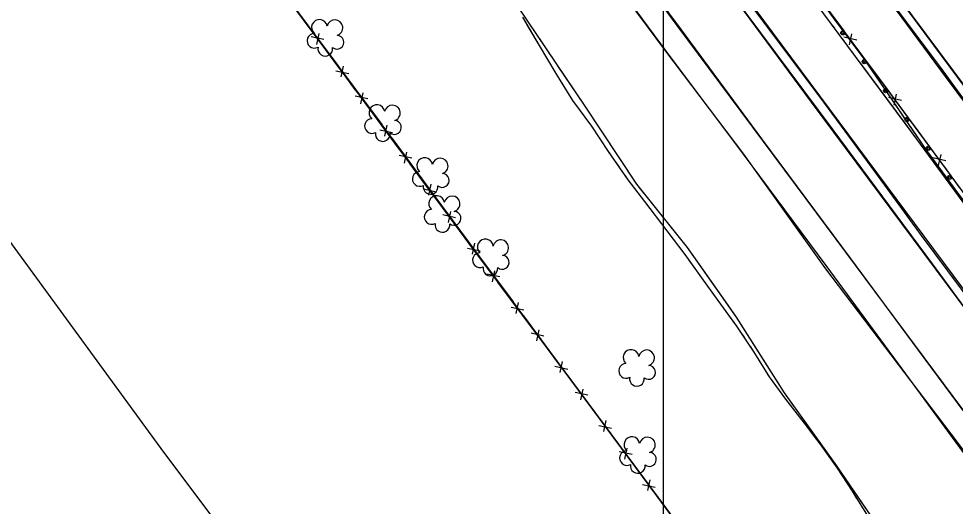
# Model space of a CAD drawing. Extents: x 353423 to 364002, y 127000 to 201942.
# Drawn here: x 360756.7 to 361110.1, y 130002.3 to 130186.3 of the extents above; entities that cross this region are included whole.
import ezdxf

# ---------------------------------------------------------------- set-up
doc = ezdxf.new("R2010")
doc.units = 0
for name, color, linetype in [('E_DTM_SlopeBottom', 7, 'Continuous'), ('E_DTM_SlopeTop', 7, 'Continuous'), ('E_FEN_Generic', 7, 'Continuous'), ('E_LAND_TreeLine', 7, 'Continuous'), ('E_MISCPROP', 7, 'Continuous'), ('E_RDWY_Gravel', 7, 'Continuous'), ('E_STRUCT_WingWall', 7, 'Continuous')]:
    doc.layers.add(name, color=color, linetype=linetype)

msp = doc.modelspace()

# ---------------------------------------------------------------- linework, layer by layer
at = {"layer": 'E_DTM_SlopeBottom'}
for p, q in [((360869.17, 130176.63), (360870.05, 130180.77)), ((361070.24, 130176.41), (361071.14, 130180.61)), ((360871.88, 130178.43), (360867.06, 130179.48)), ((361072.99, 130178.23), (361068.09, 130179.3)), ((360876.41, 130166.67), (360881.22, 130165.63)), ((360879.11, 130168.46), (360878.23, 130164.34)), ((360885.75, 130154.25), (360886.64, 130158.38)), ((360888.46, 130156.04), (360883.65, 130157.1)), ((361089.85, 130155.49), (361084.96, 130156.58)), ((361087.09, 130153.68), (361088, 130157.87)), ((360892.96, 130144.38), (360897.75, 130143.33)), ((360895.65, 130146.17), (360894.77, 130142.05)), ((360905.01, 130133.63), (360900.2, 130134.69)), ((360902.3, 130131.84), (360903.2, 130135.97)), ((361106.62, 130132.69), (361101.73, 130133.78)), ((361103.87, 130130.88), (361104.78, 130135.08)), ((360912.18, 130123.86), (360911.3, 130119.74)), ((360909.48, 130122.07), (360914.28, 130121.02)), ((360918.86, 130109.43), (360919.75, 130113.56)), ((360921.56, 130111.22), (360916.75, 130112.28)), ((360926.01, 130099.77), (360930.81, 130098.71)), ((360928.71, 130101.56), (360927.83, 130097.43)), ((360935.51, 130087.08), (360936.37, 130091.22)), ((360938.2, 130088.88), (360933.38, 130089.92)), ((360942.54, 130077.46), (360947.34, 130076.41)), ((360945.23, 130079.25), (360944.35, 130075.13)), ((360954.88, 130066.57), (360950.06, 130067.61)), ((360952.19, 130064.77), (360953.05, 130068.9)), ((360961.76, 130056.94), (360960.88, 130052.82)), ((360959.07, 130055.16), (360963.86, 130054.1)), ((360971.53, 130044.23), (360966.72, 130045.28)), ((360968.83, 130042.43), (360969.71, 130046.57)), ((360978.29, 130034.64), (360977.41, 130030.52)), ((360975.6, 130032.85), (360980.39, 130031.8)), ((360985.43, 130020.06), (360986.32, 130024.19)), ((360988.14, 130021.85), (360983.32, 130022.91)), ((360992.12, 130010.55), (360996.92, 130009.49)), ((360994.82, 130012.33), (360993.94, 130008.21))]:
    msp.add_line(p, q, dxfattribs=at)
for points in [[(361092.35, 129877.19), (361044.92, 129941.89), (360997.56, 130006.24), (360962.5, 130053.48), (360925.13, 130103.47), (360878.83, 130166.15), (360830.3, 130231.49), (360791.79, 130283.41), (360741.39, 130351.57), (360693.7, 130416.36), (360638.93, 130490.09), (360591.48, 130554.19), (360546.89, 130614.15), (360499.36, 130678.34), (360464.05, 130726.01), (360438.2, 130761.06), (360411.43, 130797.18), (360381.21, 130837.79)], [(360407.27, 130804.74), (360439.73, 130759.75), (360490.26, 130690.73), (360670.73, 130447.81), (360721.87, 130378.76), (360826.04, 130237.28), (360883.23, 130160.42), (360930.64, 130096.44), (361000.73, 130001.84), (361082.18, 129891.3), (361106.51, 129856.97), (361154.89, 129791.52), (361182.92, 129753.46), (361188.88, 129640.57), (361196.9, 129546.21), (361209.22, 129452.29), (361221.13, 129367.62), (361233.6, 129282.65)], [(361280.56, 129895.25), (361246.39, 129940.52), (361192.73, 130013.11), (361149.25, 130071.79), (361085.79, 130158.03), (361032.97, 130229.17), (360984.05, 130295.97), (360926.34, 130374.07), (360876.7, 130440.31), (360808.38, 130531.75)], [(360867.25, 130181.74), (360860.5, 130190.83)], [(361068.28, 130181.6), (361061.43, 130190.84)], [(360864.46, 130185.65), (360871.19, 130176.6)], [(360877.11, 130168.47), (360871.17, 130176.46)], [(360871.19, 130176.6), (360877.11, 130168.64)], [(361078.3, 130168.11), (361072.27, 130176.23)], [(360883.84, 130159.37), (360878.83, 130166.15), (360877.11, 130168.47)], [(361085.15, 130158.88), (361078.3, 130168.11)], [(360881.03, 130163.37), (360883.23, 130160.42), (360887.75, 130154.31)], [(360887.75, 130154.31), (360893.66, 130146.34)], [(360893.66, 130146.06), (360887.75, 130154.07)], [(361095.12, 130145.34), (361089.12, 130153.49)], [(360900.39, 130136.96), (360893.66, 130146.06)], [(361101.93, 130136.08), (361095.12, 130145.34)], [(360897.56, 130141.07), (360904.28, 130132.01)], [(360904.28, 130132.01), (360910.19, 130124.04)], [(360910.22, 130123.65), (360904.3, 130131.66)], [(361111.9, 130122.55), (361105.9, 130130.7)], [(360916.94, 130114.54), (360910.22, 130123.65)], [(360914.09, 130118.77), (360920.81, 130109.7)], [(360920.81, 130109.7), (360926.72, 130101.73)], [(360926.78, 130101.25), (360925.13, 130103.47), (360920.85, 130109.25)], [(360933.56, 130092.18), (360926.78, 130101.25)], [(360930.62, 130096.46), (360930.64, 130096.44), (360937.34, 130087.4)], [(360937.34, 130087.4), (360943.24, 130079.42)], [(360943.47, 130078.94), (360937.5, 130086.91)], [(360950.24, 130069.87), (360943.47, 130078.94)], [(360947.15, 130074.15), (360953.86, 130065.09)], [(360953.86, 130065.09), (360959.77, 130057.12)], [(360960.15, 130056.62), (360954.18, 130064.6)], [(360966.91, 130047.54), (360962.5, 130053.48), (360960.15, 130056.62)], [(360963.68, 130051.85), (360970.39, 130042.78)], [(360970.39, 130042.78), (360976.3, 130034.81)], [(360976.76, 130034.26), (360970.83, 130042.26)], [(360983.51, 130025.17), (360976.76, 130034.26)], [(360980.2, 130029.54), (360986.92, 130020.48)], [(360986.92, 130020.48), (360992.83, 130012.51)], [(360993.37, 130011.89), (360987.43, 130019.89)], [(361000.1, 130002.79), (360997.56, 130006.24), (360993.37, 130011.89)], [(360996.73, 130007.24), (361000.73, 130001.84), (361003.44, 129998.17)]]:
    msp.add_lwpolyline(points, dxfattribs=at)
at = {"layer": 'E_DTM_SlopeTop'}
for points in [[(361334.82, 129736.64), (361276.43, 129817.07), (361218.41, 129895.06), (361173.92, 129955.59), (361116.6, 130033.88), (361057.88, 130112.91), (361005.23, 130183.79), (360919.7, 130299.92), (360859.57, 130381.04), (360802.73, 130458.17), (360712.34, 130579.92), (360650.2, 130664.74), (360583.26, 130754.37), (360522.68, 130834.6), (360443.16, 130936.49), (360381.32, 131015.53), (360355.42, 131048.77)], [(360359.06, 131031.63), (360412.77, 130962.23), (360456.51, 130906.46), (360514.58, 130829.11), (360575.61, 130749.78), (360615.66, 130696.58), (360651.09, 130648.19), (360678.79, 130610.26), (360711.14, 130566.37), (360768.38, 130488.8), (360811.24, 130431.97), (360853.39, 130374.54), (360875.99, 130343.44), (360911.98, 130295.27), (360943.46, 130251.36), (360971.6, 130213.46), (361000.8, 130174.05), (361030.19, 130135.22), (361061.21, 130091.97), (361110.81, 130026.56), (361166.93, 129950.76), (361239.61, 129851.93), (361335.43, 129723.6)], [(360539.14, 130812.53), (360565.51, 130777.84), (360593.87, 130739.91), (360625.54, 130697.03), (360652.65, 130660.22), (360685.53, 130616.09), (360714.56, 130576.84), (360749.27, 130530.18), (360775.57, 130494.65), (360810.61, 130447.18), (360838.14, 130409.72), (360879.43, 130354.21), (360906.49, 130317.48), (360944.28, 130266.52), (360972.83, 130227.69), (361006.65, 130182.14), (361037.04, 130141.05), (361070.51, 130095.92), (361098.26, 130058.32), (361129.55, 130016.03), (361157.08, 129978.62), (361188.2, 129936.52), (361215.22, 129899.89), (361236.43, 129871.54)], [(360570.32, 130810.78), (360600.22, 130770.91), (360638.59, 130718.65), (360671.71, 130673.89), (360707.05, 130626.12), (360742.48, 130578.27), (360774.17, 130535.49), (360800.97, 130499.08), (360825.44, 130466.23), (360849.91, 130433.42), (360876.06, 130397.89), (360904.66, 130359.17), (360936.36, 130316.65), (360963.75, 130279.7), (360997.86, 130233.57), (361031.14, 130188.46), (361063.99, 130144.35), (361101.47, 130093.76), (361133.47, 130050.11), (361168.56, 130002.53), (361203.91, 129954.89), (361239.46, 129906.99), (361266.3, 129870.87)], [(360770.85, 130623.99), (360920.54, 130421.12), (360968.13, 130357.32), (361021.12, 130285.55), (361062.98, 130229.08), (361129.94, 130138.98), (361193.82, 130052.53), (361225.46, 130009.93), (361276.5, 129940.65), (361332.79, 129864.55)], [(360809.17, 130495.51), (360846.5, 130444.78), (360882.4, 130395.79), (360941.46, 130316.09), (360973.72, 130272.7), (361030.47, 130195.64), (361062.59, 130152.28), (361119.78, 130075.34), (361156.76, 130024.57), (361197.37, 129970), (361242.06, 129910.29), (361269.99, 129871.58), (361333.46, 129785.62)], [(361333.61, 129780.26), (361265.17, 129872.62), (361192.86, 129969.59), (361136.86, 130045.95), (361055.9, 130154.85), (360997.16, 130234.51), (360938.4, 130314.25), (360864.11, 130414.93), (360812.38, 130484.47)], [(361320.8, 129880.93), (361296.29, 129913.9), (361263.68, 129958.06), (361234.3, 129997.51), (361207.91, 130033.09), (361178.81, 130072.84), (361153.28, 130107.14), (361123.39, 130147.5), (361095.85, 130184.68), (361064.34, 130227.06), (361035.35, 130266.14), (361005.51, 130306.49), (360976.86, 130345.11), (360946.73, 130385.87), (360915.39, 130428.25), (360885.77, 130468.28)], [(360792.03, 130456.94), (360810.78, 130431.34), (360829.91, 130405.6), (360852.4, 130375.06), (360875.72, 130343.54), (360899.12, 130311.93), (360923, 130279.49), (360943.58, 130251.93), (360971.77, 130213.66), (361001.07, 130173.94), (361030.07, 130135.21), (361061.27, 130093.22), (361089.96, 130054.2), (361110.35, 130026.4), (361125.86, 130005.3), (361150.45, 129972.15), (361166.88, 129950.07), (361181.73, 129929.81), (361196.39, 129910.21), (361212.86, 129888.17), (361226.12, 129870.67)], [(361315.93, 129882.16), (361293.84, 129911.88), (361273.17, 129939.3), (361253.73, 129966), (361232.26, 129994.92), (361212.38, 130021.46), (361191.99, 130049.3), (361172.21, 130076.18), (361149.26, 130107.13), (361127.42, 130136.54), (361104.58, 130168), (361082.65, 130197.4), (361058.78, 130229.15), (361037.29, 130258.72), (361014.89, 130289.35), (360990.9, 130321.1), (360964.02, 130357.74), (360938.89, 130391.55), (360917.5, 130420.34), (360910.02, 130430.06), (360903.76, 130437.94), (360889.26, 130454.61)], [(360841.54, 130450.25), (360860.15, 130425.31), (360880.25, 130397.9), (360900.17, 130371.31), (360917.16, 130348.06), (360937.39, 130320.73), (360957.17, 130293.76), (360972.69, 130273.01), (360996.25, 130240.92), (361018.29, 130211.17), (361040.01, 130181.94), (361060.38, 130154.78), (361080.04, 130128.16), (361097.27, 130104.56), (361117.19, 130077.84), (361139.93, 130047.25), (361157.98, 130022.58), (361181.63, 129990.53), (361200.8, 129964.87), (361225.35, 129931.59), (361247.64, 129901.57), (361271.03, 129870.81)], [(361332.78, 129858.83), (361272.95, 129939.51), (361217.84, 130014.35), (361160.82, 130091.59), (361106.47, 130164.46), (361052.75, 130237.37), (360984.41, 130329.68), (360919.87, 130416.78), (360905.62, 130436.19)]]:
    msp.add_lwpolyline(points, dxfattribs=at)
at = {"layer": 'E_FEN_Generic'}
for centre, radius, start, end in [((360870.17, 130183.04), 2.97, 8.3641, 229.598), ((360876.02, 130182.93), 2.97, 286.0149, 168.9882), ((360868.3, 130178), 2.78, 91.335, 299.108), ((360876.78, 130177.46), 2.61, 230.7202, 88.6528), ((360872.38, 130175), 2.78, 168.012, 9.0231), ((360891.85, 130150.86), 2.97, 8.3641, 229.598), ((360897.7, 130150.75), 2.97, 286.0149, 168.9882), ((360889.99, 130145.82), 2.78, 91.335, 299.108), ((360898.46, 130145.28), 2.61, 230.7202, 88.6528), ((360894.06, 130142.82), 2.78, 168.012, 9.0231), ((360909.89, 130130.88), 2.97, 8.3641, 229.598), ((360915.74, 130130.76), 2.97, 286.0149, 168.9882), ((360908.03, 130125.84), 2.78, 91.335, 299.108), ((360916.5, 130125.29), 2.61, 230.7202, 88.6528), ((360912.1, 130122.83), 2.78, 168.012, 9.0231), ((360914.37, 130116.56), 2.97, 8.3641, 229.598), ((360920.22, 130116.44), 2.97, 286.0149, 168.9882), ((360912.51, 130111.51), 2.78, 91.335, 299.108), ((360920.98, 130110.97), 2.61, 230.7202, 88.6528), ((360916.58, 130108.51), 2.78, 168.012, 9.0231), ((360932.76, 130100.18), 2.97, 6.3758, 227.6096), ((360938.6, 130099.86), 2.97, 284.0266, 166.9998), ((360930.72, 130095.2), 2.78, 89.3466, 297.1196), ((360939.17, 130094.36), 2.61, 228.7318, 86.6644), ((360934.69, 130092.06), 2.78, 166.0237, 7.0347), ((360987.79, 130058.45), 2.97, 8.3641, 229.598), ((360993.64, 130058.33), 2.97, 286.0149, 168.9882), ((360985.92, 130053.41), 2.78, 91.335, 299.108), ((360994.4, 130052.86), 2.61, 230.7202, 88.6528), ((360990, 130050.4), 2.78, 168.012, 9.0231), ((360988.09, 130025.58), 2.97, 8.3641, 229.598), ((360993.94, 130025.46), 2.97, 286.0149, 168.9882), ((360986.23, 130020.53), 2.78, 91.335, 299.108), ((360994.7, 130019.99), 2.61, 230.7202, 88.6528), ((360990.3, 130017.53), 2.78, 168.012, 9.0231)]:
    msp.add_arc(centre, radius, start, end, dxfattribs=at)
at = {"layer": 'E_LAND_TreeLine'}
msp.add_line((361000, 129000), (361000, 131500), dxfattribs=at)
at = {"layer": 'E_MISCPROP'}
msp.add_lwpolyline([(361278.44, 129896.66), (361257.2, 129925.87), (361196.67, 130008.28), (361135.58, 130090.48), (361077.01, 130169.81), (361020.19, 130246.45), (360959.7, 130328.59), (360910.54, 130394.3), (360868.77, 130451.11), (360840.07, 130489.69), (360808.04, 130532.66)], dxfattribs=at)
msp.add_lwpolyline([(361278.44, 129896.66), (361257.2, 129925.87), (361196.67, 130008.28), (361135.58, 130090.48), (361077.01, 130169.81), (361020.19, 130246.45), (360959.7, 130328.59), (360910.54, 130394.3), (360868.77, 130451.11), (360840.07, 130489.69), (360808.04, 130532.66)], dxfattribs=at)
for centre, radius in [((361067.73, 130181), 0.79), ((361067.7, 130181.04), 0.398), ((361075.8, 130170.11), 0.79), ((361075.78, 130170.14), 0.398), ((361083.86, 130159.2), 0.79), ((361083.84, 130159.23), 0.398), ((361091.92, 130148.29), 0.79), ((361091.89, 130148.32), 0.398), ((361099.97, 130137.38), 0.79), ((361099.95, 130137.41), 0.398), ((361108.03, 130126.47), 0.79), ((361108, 130126.5), 0.398)]:
    msp.add_circle(centre, radius, dxfattribs=at)
at = {"layer": 'E_RDWY_Gravel'}
msp.add_lwpolyline([(360890.85, 129892.34), (360864.93, 129951.48), (360811.44, 130022.72), (360751.88, 130104.24), (360693.11, 130184.1), (360634.83, 130262.2), (360581.75, 130333.33), (360535.33, 130396.83), (360472.15, 130481.62), (360427.96, 130541.99), (360394.86, 130584.01), (360373.29, 130615.86), (360050.1, 130816.27)], dxfattribs=at)
at = {"layer": 'E_STRUCT_WingWall'}
for points in [[(361187.99, 130021.27), (361162.28, 130051.32), (361130.63, 130093.35), (361093.85, 130143.24), (361060.6, 130188.18), (361024.28, 130237.91), (360984.45, 130292.15), (360943.73, 130347.46), (360907.68, 130399.36), (360877.85, 130440.85), (360833.98, 130498.74), (360809.51, 130530.28)], [(360887.12, 130277.89), (360905.75, 130245.69), (360924.02, 130221.66), (360945.04, 130190.81), (360970.09, 130153.68), (360989.8, 130123.9), (361008.96, 130099.95), (361027.46, 130073.68), (361045.52, 130045.18), (361065.33, 130017.61), (361083.05, 129991.7)], [(361055.45, 130198.48), (361065.5, 130184.76), (361075.4, 130171.51), (361086.56, 130155.21), (361099.28, 130136.57), (361109.95, 130121.97), (361121.49, 130106.69)], [(360946.76, 130186.93), (360953.05, 130176.17), (360959.38, 130165.63), (360965.69, 130155.43), (360972.87, 130145.72), (360979.16, 130136.21), (360986.61, 130125.55), (360992.86, 130117.33), (361001.33, 130106.33), (361008.02, 130097.36), (361014.34, 130088.54), (361020.48, 130079.94), (361027.58, 130070.28), (361034.41, 130060.15), (361039.85, 130051.14), (361046.09, 130042.71), (361053.17, 130033.65), (361059.04, 130025.83), (361065.6, 130016.65), (361071.23, 130007.99), (361077.62, 129997.66)], [(360948.47, 130184.01), (360953.05, 130176.17), (360959.38, 130165.63), (360963.4, 130159.15)], [(360949.93, 130183.57), (360951.05, 130181.91)], [(361064.64, 130182.72), (361063.46, 130184.31)], [(361065.81, 130184.34), (361067.01, 130182.74)], [(361068.18, 130177.94), (361067, 130179.53)], [(361069.41, 130179.53), (361070.6, 130177.93)], [(360953.3, 130178.58), (360954.42, 130176.91)], [(360956.67, 130173.58), (360957.79, 130171.92)], [(361071.72, 130173.16), (361070.54, 130174.75)], [(361073, 130174.73), (361074.19, 130173.12)], [(361091.18, 130146.86), (361074.08, 130169.97)], [(361076.52, 130169.87), (361086.56, 130155.21), (361092.89, 130145.94)], [(360960.04, 130168.59), (360970.09, 130153.68), (360976.24, 130144.39)], [(360963.4, 130159.15), (360965.69, 130155.43), (360972.87, 130145.72), (360979.16, 130136.21), (360979.82, 130135.27)], [(360976.24, 130144.39), (360989.8, 130123.9), (360992.64, 130120.35)], [(361108.24, 130123.72), (361093.85, 130143.24), (361091.18, 130146.86)], [(361092.89, 130145.94), (361099.28, 130136.57), (361109.7, 130122.31)], [(360982.11, 130131.99), (360983.26, 130130.35)], [(360985.55, 130127.07), (360986.61, 130125.55), (360986.7, 130125.43)], [(360989.12, 130122.25), (360990.33, 130120.66)], [(360992.75, 130117.47), (360992.86, 130117.33), (361001.33, 130106.33), (361008.02, 130097.36), (361010.21, 130094.31)], [(360995.15, 130117.21), (360996.4, 130115.65)], [(360998.91, 130112.51), (361000.17, 130110.94)], [(361002.68, 130107.81), (361003.93, 130106.24)], [(361006.44, 130103.1), (361008.96, 130099.95), (361023.41, 130079.44)], [(361010.21, 130094.31), (361014.34, 130088.54), (361020.48, 130079.94), (361027.19, 130070.81)], [(361023.41, 130079.44), (361027.46, 130073.68), (361039.28, 130055.03)], [(361029.45, 130067.51), (361030.56, 130065.85)], [(361032.8, 130062.53), (361033.92, 130060.87)], [(361036.02, 130057.47), (361037.06, 130055.76)], [(361039.13, 130052.34), (361039.85, 130051.14), (361046.09, 130042.71), (361053.17, 130033.65), (361056.54, 130029.16)], [(361041.43, 130051.64), (361042.5, 130049.94)], [(361044.65, 130046.55), (361045.52, 130045.18), (361045.75, 130044.87)], [(361048.09, 130041.6), (361049.26, 130039.97)], [(361051.61, 130036.71), (361065.33, 130017.61), (361068.5, 130012.98)], [(361056.54, 130029.16), (361059.04, 130025.83), (361065.6, 130016.65), (361071.23, 130007.99), (361072.92, 130005.25)], [(361068.5, 130012.98), (361083.05, 129991.7), (361084.82, 129988.85)]]:
    msp.add_lwpolyline(points, dxfattribs=at)

doc.saveas('drawing.dxf')
